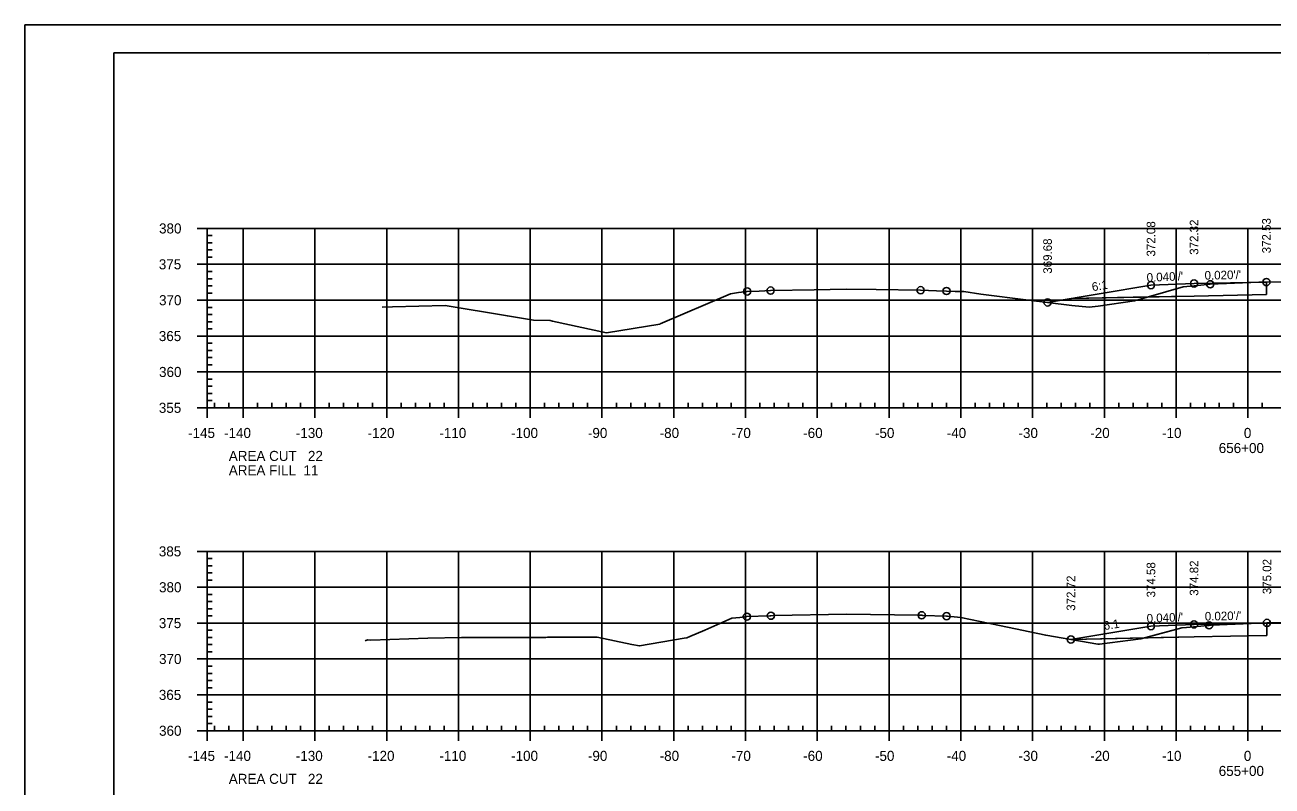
# Model space of a CAD drawing. Extents: x 1359801 to 1362404, y 372415 to 374228.
# Drawn here: x 1361649.5 to 1361823.3, y 372841.9 to 372947.9 of the extents above; entities that cross this region are included whole.
import ezdxf

# ---------------------------------------------------------------- set-up
doc = ezdxf.new("R2010")
doc.units = 0
for name, color, linetype in [('S_DRG_PT_SYM', 7, 'Continuous'), ('S_ELECTRIC_UTILITIES_ANNOT', 7, 'Continuous'), ('S_IRON_PIN', 7, 'Continuous'), ('S_MAILBOX', 7, 'Continuous'), ('S_PRIMARY_CTL', 7, 'Continuous'), ('S_SANITARY_SEWER', 7, 'Continuous'), ('S_SHOULDER', 7, 'Continuous'), ('S_UNDERGROUND_CABLE', 7, 'Continuous'), ('S_UTL_PT_SYM', 7, 'Continuous'), ('S_WATER_UTILITIES', 7, 'Continuous')]:
    doc.layers.add(name, color=color, linetype=linetype)

msp = doc.modelspace()

# ---------------------------------------------------------------- linework, layer by layer
at = {"layer": 'S_DRG_PT_SYM'}
for points in [[(1361699.25, 372908.62), (1361700.68, 372908.65), (1361708.04, 372908.84), (1361716.71, 372907.39), (1361720.36, 372906.78), (1361722.66, 372906.73), (1361722.69, 372906.73), (1361722.99, 372906.66), (1361730.53, 372905.02), (1361737.94, 372906.25), (1361737.96, 372906.26), (1361737.99, 372906.27), (1361747.78, 372910.49), (1361748.93, 372910.65), (1361750.12, 372910.8), (1361751.8, 372910.86), (1361753.39, 372910.92), (1361759.44, 372911.04), (1361763.9, 372911.14), (1361768.08, 372911.07), (1361774.29, 372910.97), (1361776.52, 372910.9), (1361777.9, 372910.86), (1361779.1, 372910.81), (1361780.29, 372910.78), (1361782.69, 372910.42), (1361789.31, 372909.59), (1361795.38, 372908.85), (1361797.78, 372908.59), (1361799.01, 372908.75), (1361804.1, 372909.48), (1361806.06, 372910.04), (1361810.87, 372911.43), (1361812.92, 372911.63), (1361814.65, 372911.8), (1361821.4, 372912.07), (1361822.48, 372912.11), (1361856.96, 372912.14)], [(1361696.87, 372862.11), (1361697, 372862.15), (1361697.28, 372862.24), (1361697.7, 372862.19), (1361705.64, 372862.46), (1361710.3, 372862.59), (1361711.14, 372862.57), (1361722.03, 372862.57), (1361722.32, 372862.62), (1361723.33, 372862.63), (1361729.21, 372862.6), (1361734.03, 372861.62), (1361735.12, 372861.4), (1361741.33, 372862.47), (1361741.72, 372862.54), (1361742.13, 372862.71), (1361744.21, 372863.62), (1361748, 372865.27), (1361749.11, 372865.38), (1361750.08, 372865.48), (1361753.29, 372865.61), (1361753.43, 372865.61), (1361753.89, 372865.62), (1361763.98, 372865.83), (1361773.99, 372865.67), (1361774.44, 372865.67), (1361774.6, 372865.66), (1361777.91, 372865.55), (1361778.02, 372865.55), (1361779.89, 372865.34), (1361785.3, 372864.23), (1361791.73, 372862.9), (1361798.98, 372861.67), (1361799.14, 372861.65), (1361799.23, 372861.66), (1361804.98, 372862.38), (1361810.69, 372863.9), (1361810.74, 372863.91), (1361811.34, 372863.97), (1361814.32, 372864.25), (1361814.49, 372864.27), (1361814.82, 372864.28), (1361822.55, 372864.61), (1361826.77, 372864.63)]]:
    msp.add_lwpolyline(points, dxfattribs=at)
at = {"layer": 'S_ELECTRIC_UTILITIES_ANNOT'}
for p, q in [((1361822.48, 372910.36), (1361822.48, 372912.11)), ((1361812.39, 372910.16), (1361822.48, 372910.36)), ((1361795.28, 372909.82), (1361791.98, 372909.27)), ((1361806.03, 372910.03), (1361795.28, 372909.82)), ((1361806.06, 372910.03), (1361812.39, 372910.16)), ((1361822.55, 372862.86), (1361822.55, 372864.61)), ((1361795.28, 372862.31), (1361795.23, 372862.3)), ((1361805.51, 372862.52), (1361795.28, 372862.31)), ((1361805.51, 372862.52), (1361812.39, 372862.65)), ((1361812.39, 372862.65), (1361822.55, 372862.86))]:
    msp.add_line(p, q, dxfattribs=at)
for points in [[(1361822.48, 372912.11), (1361821.4, 372912.07), (1361814.65, 372911.8), (1361812.92, 372911.63), (1361810.87, 372911.43), (1361806.06, 372910.04)], [(1361791.98, 372909.27), (1361795.38, 372908.85), (1361797.78, 372908.59), (1361799.01, 372908.75), (1361804.1, 372909.48), (1361806.03, 372910.03)], [(1361806.06, 372910.04), (1361806.06, 372910.03)], [(1361822.55, 372864.61), (1361814.82, 372864.28), (1361814.49, 372864.27), (1361814.32, 372864.25), (1361811.34, 372863.97), (1361810.74, 372863.91), (1361810.69, 372863.9), (1361805.51, 372862.52)], [(1361795.23, 372862.3), (1361798.98, 372861.67), (1361799.14, 372861.65), (1361799.23, 372861.66), (1361804.98, 372862.38), (1361805.51, 372862.52)]]:
    msp.add_lwpolyline(points, dxfattribs=at)
at = {"layer": 'S_MAILBOX'}
for p, q in [((1361674.89, 372919.58), (1361964.89, 372919.58)), ((1361674.89, 372894.58), (1361674.89, 372919.58)), ((1361679.89, 372894.58), (1361679.89, 372919.58)), ((1361689.89, 372894.58), (1361689.89, 372919.58)), ((1361699.89, 372894.58), (1361699.89, 372919.58)), ((1361709.89, 372894.58), (1361709.89, 372919.58)), ((1361719.89, 372894.58), (1361719.89, 372919.58)), ((1361729.89, 372894.58), (1361729.89, 372919.58)), ((1361739.89, 372894.58), (1361739.89, 372919.58)), ((1361749.89, 372894.58), (1361749.89, 372919.58)), ((1361759.89, 372894.58), (1361759.89, 372919.58)), ((1361769.89, 372894.58), (1361769.89, 372919.58)), ((1361779.89, 372894.58), (1361779.89, 372919.58)), ((1361789.89, 372894.58), (1361789.89, 372919.58)), ((1361799.89, 372894.58), (1361799.89, 372919.58)), ((1361809.89, 372894.58), (1361809.89, 372919.58)), ((1361819.89, 372894.58), (1361819.89, 372919.58)), ((1361674.89, 372914.58), (1361964.89, 372914.58)), ((1361674.89, 372909.58), (1361964.89, 372909.58)), ((1361674.89, 372904.58), (1361964.89, 372904.58)), ((1361674.89, 372899.58), (1361964.89, 372899.58)), ((1361674.89, 372894.58), (1361964.89, 372894.58)), ((1361674.89, 372874.58), (1361964.89, 372874.58)), ((1361674.89, 372849.58), (1361674.89, 372874.58)), ((1361679.89, 372849.58), (1361679.89, 372874.58)), ((1361689.89, 372849.58), (1361689.89, 372874.58)), ((1361699.89, 372849.58), (1361699.89, 372874.58)), ((1361709.89, 372849.58), (1361709.89, 372874.58)), ((1361719.89, 372849.58), (1361719.89, 372874.58)), ((1361729.89, 372849.58), (1361729.89, 372874.58)), ((1361739.89, 372849.58), (1361739.89, 372874.58)), ((1361749.89, 372849.58), (1361749.89, 372874.58)), ((1361759.89, 372849.58), (1361759.89, 372874.58)), ((1361769.89, 372849.58), (1361769.89, 372874.58)), ((1361779.89, 372849.58), (1361779.89, 372874.58)), ((1361789.89, 372849.58), (1361789.89, 372874.58)), ((1361799.89, 372849.58), (1361799.89, 372874.58)), ((1361809.89, 372849.58), (1361809.89, 372874.58)), ((1361819.89, 372849.58), (1361819.89, 372874.58)), ((1361674.89, 372869.58), (1361964.89, 372869.58)), ((1361674.89, 372864.58), (1361964.89, 372864.58)), ((1361674.89, 372859.58), (1361964.89, 372859.58)), ((1361674.89, 372854.58), (1361964.89, 372854.58)), ((1361674.89, 372849.58), (1361964.89, 372849.58))]:
    msp.add_line(p, q, dxfattribs=at)
at = {"layer": 'S_SANITARY_SEWER'}
for points in [[(1361791.98, 372909.27), (1361806.39, 372911.67), (1361812.39, 372911.91), (1361822.48, 372912.11)], [(1361795.23, 372862.3), (1361806.39, 372864.16), (1361812.39, 372864.4), (1361822.55, 372864.61)]]:
    msp.add_lwpolyline(points, dxfattribs=at)
at = {"layer": 'S_SHOULDER'}
msp.add_line((1361649.49, 372947.94), (1361982.82, 372947.94), dxfattribs=at)
for points in [[(1361649.48, 372947.94), (1361982.82, 372947.94), (1361982.82, 372734.6), (1361649.48, 372734.6)], [(1361895.81, 372944.04), (1361895.81, 372934.16), (1361931.54, 372934.16), (1361931.54, 372931.24), (1361954.74, 372931.24), (1361954.74, 372906.91), (1361978.07, 372906.91), (1361978.07, 372738.58), (1361661.89, 372738.58), (1361661.89, 372944.04)]]:
    msp.add_lwpolyline(points, close=True, dxfattribs=at)
for centre in [(1361806.39, 372911.67), (1361812.39, 372911.91), (1361814.65, 372911.8), (1361822.48, 372912.11), (1361750.12, 372910.8), (1361753.39, 372910.92), (1361774.29, 372910.97), (1361777.9, 372910.86), (1361791.98, 372909.27), (1361750.08, 372865.48), (1361753.43, 372865.61), (1361774.44, 372865.67), (1361777.91, 372865.55), (1361806.39, 372864.16), (1361812.39, 372864.4), (1361814.49, 372864.27), (1361822.55, 372864.61), (1361795.23, 372862.3)]:
    msp.add_circle(centre, 0.5, dxfattribs=at)
at = {"layer": 'S_UNDERGROUND_CABLE'}
for points in [[(1361822.48, 372912.11), (1361822.48, 372910.36)], [(1361822.48, 372910.36), (1361812.39, 372910.16), (1361795.28, 372909.82)], [(1361822.55, 372864.61), (1361822.55, 372862.86)], [(1361822.55, 372862.86), (1361812.39, 372862.65), (1361795.28, 372862.31)]]:
    msp.add_lwpolyline(points, dxfattribs=at)
at = {"layer": 'S_UTL_PT_SYM'}
for p, q in [((1361661.89, 372944.04), (1361978.07, 372944.04)), ((1361661.89, 372738.58), (1361661.89, 372944.04)), ((1361814.41, 372943.78), (1361814.41, 372943.78)), ((1361814.41, 372943.78), (1361814.41, 372943.78))]:
    msp.add_line(p, q, dxfattribs=at)
at = {"layer": 'S_WATER_UTILITIES'}
for p, q in [((1361673.49, 372919.58), (1361674.89, 372919.58)), ((1361674.89, 372894.58), (1361674.89, 372919.58)), ((1361674.89, 372918.58), (1361675.59, 372918.58)), ((1361674.89, 372917.58), (1361675.59, 372917.58)), ((1361674.89, 372916.58), (1361675.59, 372916.58)), ((1361674.89, 372915.58), (1361675.59, 372915.58)), ((1361673.49, 372914.58), (1361674.89, 372914.58)), ((1361674.89, 372913.58), (1361675.59, 372913.58)), ((1361674.89, 372912.58), (1361675.59, 372912.58)), ((1361674.89, 372911.58), (1361675.59, 372911.58)), ((1361674.89, 372910.58), (1361675.59, 372910.58)), ((1361673.49, 372909.58), (1361674.89, 372909.58)), ((1361674.89, 372908.58), (1361675.59, 372908.58)), ((1361674.89, 372907.58), (1361675.59, 372907.58)), ((1361674.89, 372906.58), (1361675.59, 372906.58)), ((1361674.89, 372905.58), (1361675.59, 372905.58)), ((1361673.49, 372904.58), (1361674.89, 372904.58)), ((1361674.89, 372903.58), (1361675.59, 372903.58)), ((1361674.89, 372902.58), (1361675.59, 372902.58)), ((1361674.89, 372901.58), (1361675.59, 372901.58)), ((1361674.89, 372900.58), (1361675.59, 372900.58)), ((1361673.49, 372899.58), (1361674.89, 372899.58)), ((1361674.89, 372898.58), (1361675.59, 372898.58)), ((1361674.89, 372897.58), (1361675.59, 372897.58)), ((1361674.89, 372896.58), (1361675.59, 372896.58)), ((1361674.89, 372895.58), (1361675.59, 372895.58)), ((1361674.89, 372894.58), (1361674.89, 372895.28)), ((1361675.89, 372894.58), (1361675.89, 372895.28)), ((1361677.89, 372894.58), (1361677.89, 372895.28)), ((1361681.89, 372894.58), (1361681.89, 372895.28)), ((1361683.89, 372894.58), (1361683.89, 372895.28)), ((1361685.89, 372894.58), (1361685.89, 372895.28)), ((1361687.89, 372894.58), (1361687.89, 372895.28)), ((1361691.89, 372894.58), (1361691.89, 372895.28)), ((1361693.89, 372894.58), (1361693.89, 372895.28)), ((1361695.89, 372894.58), (1361695.89, 372895.28)), ((1361697.89, 372894.58), (1361697.89, 372895.28)), ((1361701.89, 372894.58), (1361701.89, 372895.28)), ((1361703.89, 372894.58), (1361703.89, 372895.28)), ((1361705.89, 372894.58), (1361705.89, 372895.28)), ((1361707.89, 372894.58), (1361707.89, 372895.28)), ((1361711.89, 372894.58), (1361711.89, 372895.28)), ((1361713.89, 372894.58), (1361713.89, 372895.28)), ((1361715.89, 372894.58), (1361715.89, 372895.28)), ((1361717.89, 372894.58), (1361717.89, 372895.28)), ((1361721.89, 372894.58), (1361721.89, 372895.28)), ((1361723.89, 372894.58), (1361723.89, 372895.28)), ((1361725.89, 372894.58), (1361725.89, 372895.28)), ((1361727.89, 372894.58), (1361727.89, 372895.28)), ((1361731.89, 372894.58), (1361731.89, 372895.28)), ((1361733.89, 372894.58), (1361733.89, 372895.28)), ((1361735.89, 372894.58), (1361735.89, 372895.28)), ((1361737.89, 372894.58), (1361737.89, 372895.28)), ((1361741.89, 372894.58), (1361741.89, 372895.28)), ((1361743.89, 372894.58), (1361743.89, 372895.28)), ((1361745.89, 372894.58), (1361745.89, 372895.28)), ((1361747.89, 372894.58), (1361747.89, 372895.28)), ((1361751.89, 372894.58), (1361751.89, 372895.28)), ((1361753.89, 372894.58), (1361753.89, 372895.28)), ((1361755.89, 372894.58), (1361755.89, 372895.28)), ((1361757.89, 372894.58), (1361757.89, 372895.28)), ((1361761.89, 372894.58), (1361761.89, 372895.28)), ((1361763.89, 372894.58), (1361763.89, 372895.28)), ((1361765.89, 372894.58), (1361765.89, 372895.28)), ((1361767.89, 372894.58), (1361767.89, 372895.28)), ((1361771.89, 372894.58), (1361771.89, 372895.28)), ((1361773.89, 372894.58), (1361773.89, 372895.28)), ((1361775.89, 372894.58), (1361775.89, 372895.28)), ((1361777.89, 372894.58), (1361777.89, 372895.28)), ((1361781.89, 372894.58), (1361781.89, 372895.28)), ((1361783.89, 372894.58), (1361783.89, 372895.28)), ((1361785.89, 372894.58), (1361785.89, 372895.28)), ((1361787.89, 372894.58), (1361787.89, 372895.28)), ((1361791.89, 372894.58), (1361791.89, 372895.28)), ((1361793.89, 372894.58), (1361793.89, 372895.28)), ((1361795.89, 372894.58), (1361795.89, 372895.28)), ((1361797.89, 372894.58), (1361797.89, 372895.28)), ((1361801.89, 372894.58), (1361801.89, 372895.28)), ((1361803.89, 372894.58), (1361803.89, 372895.28)), ((1361805.89, 372894.58), (1361805.89, 372895.28)), ((1361807.89, 372894.58), (1361807.89, 372895.28)), ((1361811.89, 372894.58), (1361811.89, 372895.28)), ((1361813.89, 372894.58), (1361813.89, 372895.28)), ((1361815.89, 372894.58), (1361815.89, 372895.28)), ((1361817.89, 372894.58), (1361817.89, 372895.28)), ((1361821.89, 372894.58), (1361821.89, 372895.28)), ((1361673.49, 372894.58), (1361674.89, 372894.58)), ((1361674.89, 372894.58), (1361964.89, 372894.58)), ((1361674.89, 372893.18), (1361674.89, 372894.58)), ((1361679.89, 372893.18), (1361679.89, 372894.58)), ((1361689.89, 372893.18), (1361689.89, 372894.58)), ((1361699.89, 372893.18), (1361699.89, 372894.58)), ((1361709.89, 372893.18), (1361709.89, 372894.58)), ((1361719.89, 372893.18), (1361719.89, 372894.58)), ((1361729.89, 372893.18), (1361729.89, 372894.58)), ((1361739.89, 372893.18), (1361739.89, 372894.58)), ((1361749.89, 372893.18), (1361749.89, 372894.58)), ((1361759.89, 372893.18), (1361759.89, 372894.58)), ((1361769.89, 372893.18), (1361769.89, 372894.58)), ((1361779.89, 372893.18), (1361779.89, 372894.58)), ((1361789.89, 372893.18), (1361789.89, 372894.58)), ((1361799.89, 372893.18), (1361799.89, 372894.58)), ((1361809.89, 372893.18), (1361809.89, 372894.58)), ((1361819.89, 372893.18), (1361819.89, 372894.58)), ((1361673.49, 372874.58), (1361674.89, 372874.58)), ((1361674.89, 372849.58), (1361674.89, 372874.58)), ((1361674.89, 372873.58), (1361675.59, 372873.58)), ((1361674.89, 372872.58), (1361675.59, 372872.58)), ((1361674.89, 372871.58), (1361675.59, 372871.58)), ((1361674.89, 372870.58), (1361675.59, 372870.58)), ((1361673.49, 372869.58), (1361674.89, 372869.58)), ((1361674.89, 372868.58), (1361675.59, 372868.58)), ((1361674.89, 372867.58), (1361675.59, 372867.58)), ((1361674.89, 372866.58), (1361675.59, 372866.58)), ((1361674.89, 372865.58), (1361675.59, 372865.58)), ((1361673.49, 372864.58), (1361674.89, 372864.58)), ((1361674.89, 372863.58), (1361675.59, 372863.58)), ((1361674.89, 372862.58), (1361675.59, 372862.58)), ((1361674.89, 372861.58), (1361675.59, 372861.58)), ((1361674.89, 372860.58), (1361675.59, 372860.58)), ((1361673.49, 372859.58), (1361674.89, 372859.58)), ((1361674.89, 372858.58), (1361675.59, 372858.58)), ((1361674.89, 372857.58), (1361675.59, 372857.58)), ((1361674.89, 372856.58), (1361675.59, 372856.58)), ((1361674.89, 372855.58), (1361675.59, 372855.58)), ((1361673.49, 372854.58), (1361674.89, 372854.58)), ((1361674.89, 372853.58), (1361675.59, 372853.58)), ((1361674.89, 372852.58), (1361675.59, 372852.58)), ((1361674.89, 372851.58), (1361675.59, 372851.58)), ((1361673.49, 372849.58), (1361674.89, 372849.58)), ((1361674.89, 372850.58), (1361675.59, 372850.58)), ((1361674.89, 372849.58), (1361674.89, 372850.28)), ((1361674.89, 372849.58), (1361964.89, 372849.58)), ((1361674.89, 372848.18), (1361674.89, 372849.58)), ((1361675.89, 372849.58), (1361675.89, 372850.28)), ((1361677.89, 372849.58), (1361677.89, 372850.28)), ((1361679.89, 372848.18), (1361679.89, 372849.58)), ((1361681.89, 372849.58), (1361681.89, 372850.28)), ((1361683.89, 372849.58), (1361683.89, 372850.28)), ((1361685.89, 372849.58), (1361685.89, 372850.28)), ((1361687.89, 372849.58), (1361687.89, 372850.28)), ((1361689.89, 372848.18), (1361689.89, 372849.58)), ((1361691.89, 372849.58), (1361691.89, 372850.28)), ((1361693.89, 372849.58), (1361693.89, 372850.28)), ((1361695.89, 372849.58), (1361695.89, 372850.28)), ((1361697.89, 372849.58), (1361697.89, 372850.28)), ((1361699.89, 372848.18), (1361699.89, 372849.58)), ((1361701.89, 372849.58), (1361701.89, 372850.28)), ((1361703.89, 372849.58), (1361703.89, 372850.28)), ((1361705.89, 372849.58), (1361705.89, 372850.28)), ((1361707.89, 372849.58), (1361707.89, 372850.28)), ((1361709.89, 372848.18), (1361709.89, 372849.58)), ((1361711.89, 372849.58), (1361711.89, 372850.28)), ((1361713.89, 372849.58), (1361713.89, 372850.28)), ((1361715.89, 372849.58), (1361715.89, 372850.28)), ((1361717.89, 372849.58), (1361717.89, 372850.28)), ((1361719.89, 372848.18), (1361719.89, 372849.58)), ((1361721.89, 372849.58), (1361721.89, 372850.28)), ((1361723.89, 372849.58), (1361723.89, 372850.28)), ((1361725.89, 372849.58), (1361725.89, 372850.28)), ((1361727.89, 372849.58), (1361727.89, 372850.28)), ((1361729.89, 372848.18), (1361729.89, 372849.58)), ((1361731.89, 372849.58), (1361731.89, 372850.28)), ((1361733.89, 372849.58), (1361733.89, 372850.28)), ((1361735.89, 372849.58), (1361735.89, 372850.28)), ((1361737.89, 372849.58), (1361737.89, 372850.28)), ((1361739.89, 372848.18), (1361739.89, 372849.58)), ((1361741.89, 372849.58), (1361741.89, 372850.28)), ((1361743.89, 372849.58), (1361743.89, 372850.28)), ((1361745.89, 372849.58), (1361745.89, 372850.28)), ((1361747.89, 372849.58), (1361747.89, 372850.28)), ((1361749.89, 372848.18), (1361749.89, 372849.58)), ((1361751.89, 372849.58), (1361751.89, 372850.28)), ((1361753.89, 372849.58), (1361753.89, 372850.28)), ((1361755.89, 372849.58), (1361755.89, 372850.28)), ((1361757.89, 372849.58), (1361757.89, 372850.28)), ((1361759.89, 372848.18), (1361759.89, 372849.58)), ((1361761.89, 372849.58), (1361761.89, 372850.28)), ((1361763.89, 372849.58), (1361763.89, 372850.28)), ((1361765.89, 372849.58), (1361765.89, 372850.28)), ((1361767.89, 372849.58), (1361767.89, 372850.28)), ((1361769.89, 372848.18), (1361769.89, 372849.58)), ((1361771.89, 372849.58), (1361771.89, 372850.28)), ((1361773.89, 372849.58), (1361773.89, 372850.28)), ((1361775.89, 372849.58), (1361775.89, 372850.28)), ((1361777.89, 372849.58), (1361777.89, 372850.28)), ((1361779.89, 372848.18), (1361779.89, 372849.58)), ((1361781.89, 372849.58), (1361781.89, 372850.28)), ((1361783.89, 372849.58), (1361783.89, 372850.28)), ((1361785.89, 372849.58), (1361785.89, 372850.28)), ((1361787.89, 372849.58), (1361787.89, 372850.28)), ((1361789.89, 372848.18), (1361789.89, 372849.58)), ((1361791.89, 372849.58), (1361791.89, 372850.28)), ((1361793.89, 372849.58), (1361793.89, 372850.28)), ((1361795.89, 372849.58), (1361795.89, 372850.28)), ((1361797.89, 372849.58), (1361797.89, 372850.28)), ((1361799.89, 372848.18), (1361799.89, 372849.58)), ((1361801.89, 372849.58), (1361801.89, 372850.28)), ((1361803.89, 372849.58), (1361803.89, 372850.28)), ((1361805.89, 372849.58), (1361805.89, 372850.28)), ((1361807.89, 372849.58), (1361807.89, 372850.28)), ((1361809.89, 372848.18), (1361809.89, 372849.58)), ((1361811.89, 372849.58), (1361811.89, 372850.28)), ((1361813.89, 372849.58), (1361813.89, 372850.28)), ((1361815.89, 372849.58), (1361815.89, 372850.28)), ((1361817.89, 372849.58), (1361817.89, 372850.28)), ((1361819.89, 372848.18), (1361819.89, 372849.58)), ((1361821.89, 372849.58), (1361821.89, 372850.28))]:
    msp.add_line(p, q, dxfattribs=at)

# ---------------------------------------------------------------- texts
at = {"layer": 'S_IRON_PIN'}
for s, rotation, p in [('372.32', 90, (1361812.99, 372915.91)), ('372.53', 90, (1361823.08, 372916.11)), ('372.08', 90, (1361806.99, 372915.67)), ('369.68', 90, (1361792.58, 372913.27)), ("0.020'/'", 1.1458, (1361813.87, 372912.44)), ('6:1', 9.4623, (1361798.25, 372910.82)), ("0.040'/'", 2.2906, (1361805.81, 372912.14)), ('374.58', 90, (1361806.99, 372868.16)), ('374.82', 90, (1361812.99, 372868.4)), ('375.02', 90, (1361823.15, 372868.61)), ('372.72', 90, (1361795.83, 372866.3)), ("0.040'/'", 2.2906, (1361805.81, 372864.64)), ("0.020'/'", 1.1458, (1361813.9, 372864.93)), ('6:1', 9.4623, (1361799.88, 372863.59))]:
    msp.add_text(s, height=1.2, rotation=rotation, dxfattribs=at).set_placement(p)
at = {"layer": 'S_PRIMARY_CTL'}
for s, p in [('380', (1361668.17, 372918.88)), ('375', (1361668.14, 372913.88)), ('370', (1361668.17, 372908.88)), ('365', (1361668.14, 372903.88)), ('360', (1361668.17, 372898.88)), ('355', (1361668.14, 372893.88)), ('-145', (1361672.22, 372890.38)), ('-140', (1361677.23, 372890.38)), ('-130', (1361687.23, 372890.38)), ('-120', (1361697.23, 372890.38)), ('-110', (1361707.23, 372890.38)), ('-100', (1361717.23, 372890.38)), ('-90', (1361727.93, 372890.38)), ('-80', (1361737.93, 372890.38)), ('-70', (1361747.93, 372890.38)), ('-60', (1361757.93, 372890.38)), ('-50', (1361767.93, 372890.38)), ('-40', (1361777.93, 372890.38)), ('-30', (1361787.93, 372890.38)), ('-20', (1361797.93, 372890.38)), ('-10', (1361807.93, 372890.38)), ('0', (1361819.33, 372890.38)), ('656+00', (1361815.83, 372888.28)), ('AREA CUT   22', (1361677.89, 372887.18)), ('AREA FILL  11', (1361677.89, 372885.18)), ('385', (1361668.14, 372873.88)), ('380', (1361668.17, 372868.88)), ('375', (1361668.14, 372863.88)), ('370', (1361668.17, 372858.88)), ('365', (1361668.14, 372853.88)), ('360', (1361668.17, 372848.88)), ('-145', (1361672.22, 372845.38)), ('-140', (1361677.23, 372845.38)), ('-130', (1361687.23, 372845.38)), ('-120', (1361697.23, 372845.38)), ('-110', (1361707.23, 372845.38)), ('-100', (1361717.23, 372845.38)), ('-90', (1361727.93, 372845.38)), ('-80', (1361737.93, 372845.38)), ('-70', (1361747.93, 372845.38)), ('-60', (1361757.93, 372845.38)), ('-50', (1361767.93, 372845.38)), ('-40', (1361777.93, 372845.38)), ('-30', (1361787.93, 372845.38)), ('-20', (1361797.93, 372845.38)), ('-10', (1361807.93, 372845.38)), ('0', (1361819.33, 372845.38)), ('655+00', (1361815.83, 372843.28)), ('AREA CUT   22', (1361677.89, 372842.18))]:
    msp.add_text(s, height=1.4, dxfattribs=at).set_placement(p)
at = {"layer": 'S_SHOULDER'}
for p in [(1361822.44, 372912.06), (1361822.51, 372864.56)]:
    msp.add_text('+', height=0.1, dxfattribs=at).set_placement(p)

doc.saveas('drawing.dxf')
